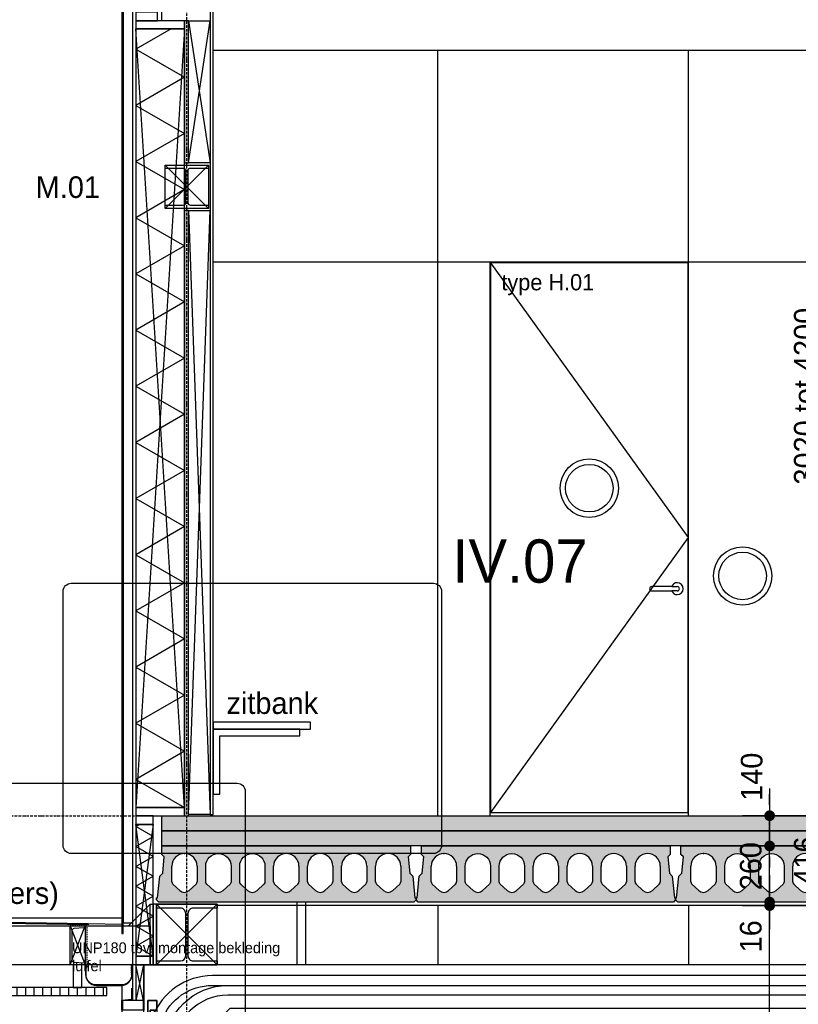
# Model space of a CAD drawing. Header units: millimetres. Extents: x -297000 to 504135, y -166520 to 252050.
# Tile 271 of 416: x 71002 to 74602, y -31673 to -27118. Entities that reach past the tile are written whole.
import ezdxf

# ---------------------------------------------------------------- set-up
doc = ezdxf.new("R2010")
doc.units = ezdxf.units.MM
doc.header["$MEASUREMENT"] = 0
for name, pattern in [('ACAD_ISO10W100', [18, 12, -3, 0, -3]), ('CENTER', [50.800000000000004, 31.75, -6.349999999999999, 6.349999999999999, -6.349999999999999]), ('DASHED2', [0.375, 0.25, -0.125])]:
    doc.linetypes.add(name, pattern=pattern)
doc.layers.get('Defpoints').update_dxf_attribs({"color": 6})
for name, color, linetype in [('010_D0050_D', 1, 'Continuous'), ('010_T0050_T', 4, 'Continuous'), ('010_T0100_T', 4, 'Continuous'), ('040_AXPRI_B', 9, 'CENTER'), ('053_SHADE_S', 253, 'Continuous'), ('068_HATCH_H', 8, 'Continuous'), ('080_SYMB_DETAIL', 4, 'Continuous'), ('210_WALEX_E', 2, 'Continuous'), ('210_WALEX_G', 2, 'Continuous'), ('220_WALIN_E', 1, 'Continuous'), ('220_WALIN_G', 1, 'Continuous'), ('299_CONCR_G', 3, 'Continuous'), ('299_CONCR_H', 251, 'Continuous'), ('299_STEEL_G', 3, 'Continuous'), ('299_STEEL_H', 8, 'Continuous'), ('310_WINDO_E', 1, 'Continuous'), ('320_DOORS_E', 8, 'Continuous'), ('320_DOORS_G', 2, 'Continuous'), ('340_BALUS_G', 2, 'Continuous'), ('410_WAFEX_G', 1, 'Continuous'), ('420_WAFIN_G', 1, 'Continuous'), ('450_CEIFI_G', 2, 'Continuous')]:
    doc.layers.add(name, color=color, linetype=linetype)
doc.styles.add('VMX 1 SMALL 100', font='unvr55w.TTF', dxfattribs={"height": 100})
doc.styles.add('VMX 2 MEDIUM 100', font='unvr55w.TTF', dxfattribs={"height": 200})
doc.styles.add('VMX 2 MEDIUM 50', font='unvr55w.TTF', dxfattribs={"height": 100})
doc.styles.add('VMX 3 BIG 200', font='unvr55w.TTF', dxfattribs={"height": 800})
doc.dimstyles.new('VMX 50', dxfattribs={"dimscale": 50, "dimtxt": 1, "dimasz": 1, "dimexe": 2, "dimexo": 2, "dimgap": 0.7, "dimtad": 1, "dimdec": 0, "dimdsep": 46, "dimtxsty": 'VMX 2 MEDIUM 50', "dimblk1": 'VMX-DIM-ARROW', "dimblk2": 'VMX-DIM-ARROW', "dimsah": 1, "dimcen": 1, "dimdle": 2, "dimse1": 1, "dimse2": 1, "dimclrd": 256, "dimclre": 256, "dimclrt": 256, "dimadec": 0, "dimazin": 0, "dimtm": 1e-09, "dimtfac": 1, "dimtdec": 0, "dimtmove": 2, "dimatfit": 2, "dimldrblk": 'VMX-DIM-ARROW', "dimfxl": 0, "dimtolj": 2, "dimlwd": -1, "dimarcsym": 0})

# ---------------------------------------------------------------- blocks, each defined once
blk = doc.blocks.new('VMX-DIM-ARROW')
h = blk.add_hatch(color=256)
edge = h.paths.add_edge_path()
edge.add_arc((0, 0), 0.5, 0, 360)
for p, q in [((0, 2.500000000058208), (0, -2.499999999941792)), ((-2.5, 0), (2.5, 0))]:
    blk.add_line(p, q)
blk = doc.blocks.new('*D516')
at = {"layer": '010_D0050_D'}
blk.add_line((74469.99398276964, -34550.00000125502), (74469.99398276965, -31266.00008316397), dxfattribs=at)
at = {"layer": 'Defpoints', "color": 0}
for p in [(72449.99996616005, -31216.00008316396), (74469.99398276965, -31216.00008316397), (71900.0000710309, -34600.00000125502)]:
    blk.add_point(p, dxfattribs=at)
at = {"layer": '010_D0050_D', "xscale": 50, "yscale": 50, "zscale": 50}
for p, rotation in [((74469.99398276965, -31216.00008316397), 90), ((74469.99398276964, -34600.00000125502), 270)]:
    blk.add_blockref('VMX-DIM-ARROW', p, dxfattribs=dict(at, rotation=rotation))
at = {"layer": '010_D0050_D', "insert": (74383.11588213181, -32908.00004220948), "char_height": 100, "attachment_point": 5, "rotation": 90, "style": 'VMX 2 MEDIUM 50'}
blk.add_mtext('\\A2;3384', dxfattribs=at)
blk = doc.blocks.new('*D517')
at = {"layer": '010_D0050_D'}
for p, q in [((74469.99398276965, -31150.02926230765), (74469.99398276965, -31100.02926230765)), ((74469.99398276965, -31216.00008316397), (74469.99398276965, -31200.02926230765)), ((74469.99398276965, -31266.00008316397), (74469.99398276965, -31316.00008316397))]:
    blk.add_line(p, q, dxfattribs=at)
at = {"layer": 'Defpoints', "color": 0}
for p in [(72449.99996096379, -31200.02926230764), (72449.99996616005, -31216.00008316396), (74469.99398276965, -31200.02926230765)]:
    blk.add_point(p, dxfattribs=at)
at = {"layer": '010_D0050_D', "xscale": 50, "yscale": 50, "zscale": 50}
for p, rotation in [((74469.99398276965, -31200.02926230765), 270), ((74469.99398276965, -31216.00008316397), 90)]:
    blk.add_blockref('VMX-DIM-ARROW', p, dxfattribs=dict(at, rotation=rotation))
at = {"layer": '010_D0050_D', "insert": (74383.11588213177, -31358.01467273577), "char_height": 100, "attachment_point": 5, "rotation": 90, "style": 'VMX 2 MEDIUM 50'}
blk.add_mtext('\\A2;16', dxfattribs=at)
blk = doc.blocks.new('*D518')
at = {"layer": '010_D0050_D'}
blk.add_line((74469.99398276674, -31150.02926230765), (74469.99398276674, -30989.99967132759), dxfattribs=at)
at = {"layer": 'Defpoints', "color": 0}
for p in [(72485.00006887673, -30939.99967132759), (74469.99398276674, -30939.99967132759), (72574.99996096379, -31200.02926230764)]:
    blk.add_point(p, dxfattribs=at)
at = {"layer": '010_D0050_D', "xscale": 50, "yscale": 50, "zscale": 50}
for p, rotation in [((74469.99398276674, -30939.99967132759), 90), ((74469.99398276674, -31200.02926230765), 270)]:
    blk.add_blockref('VMX-DIM-ARROW', p, dxfattribs=dict(at, rotation=rotation))
at = {"layer": '010_D0050_D', "insert": (74383.11588213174, -31033.49967132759), "char_height": 100, "attachment_point": 5, "rotation": 90, "style": 'VMX 2 MEDIUM 50'}
blk.add_mtext('\\A2;260', dxfattribs=at)
blk = doc.blocks.new('*D519')
at = {"layer": '010_D0050_D'}
for p, q in [((74469.99398276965, -30749.99983953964), (74469.99398276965, -30699.99983953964)), ((74469.99398276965, -30939.99967132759), (74469.99398276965, -30799.99983953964)), ((74469.99398276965, -30989.99967132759), (74469.99398276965, -31039.99967132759))]:
    blk.add_line(p, q, dxfattribs=at)
at = {"layer": 'Defpoints', "color": 0}
for p in [(73560.00013160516, -30799.99983953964), (74469.99398276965, -30799.99983953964), (72360.00006887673, -30939.99967132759)]:
    blk.add_point(p, dxfattribs=at)
at = {"layer": '010_D0050_D', "xscale": 50, "yscale": 50, "zscale": 50}
for p, rotation in [((74469.99398276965, -30799.99983953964), 270), ((74469.99398276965, -30939.99967132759), 90)]:
    blk.add_blockref('VMX-DIM-ARROW', p, dxfattribs=dict(at, rotation=rotation))
at = {"layer": '010_D0050_D', "insert": (74387.50006887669, -30619.9997554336), "char_height": 100, "attachment_point": 5, "rotation": 90, "style": 'VMX 2 MEDIUM 50'}
blk.add_mtext('\\A2;140', dxfattribs=at)
blk = doc.blocks.new('*D521')
at = {"layer": '010_D0050_D'}
blk.add_line((74719.99398277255, -34550.00000125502), (74719.99398277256, -31266.00008316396), dxfattribs=at)
at = {"layer": 'Defpoints', "color": 0}
for p in [(74094.99398276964, -31216.00008316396), (74719.99398277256, -31216.00008316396), (72432.73502668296, -34600.00000125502)]:
    blk.add_point(p, dxfattribs=at)
at = {"layer": '010_D0050_D', "xscale": 50, "yscale": 50, "zscale": 50}
for p, rotation in [((74719.99398277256, -31216.00008316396), 90), ((74719.99398277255, -34600.00000125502), 270)]:
    blk.add_blockref('VMX-DIM-ARROW', p, dxfattribs=dict(at, rotation=rotation))
at = {"layer": '010_D0050_D', "insert": (74633.11588213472, -32908.00004220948), "char_height": 100, "attachment_point": 5, "rotation": 90, "style": 'VMX 2 MEDIUM 50'}
blk.add_mtext('\\A2;3384', dxfattribs=at)
blk = doc.blocks.new('*D522')
at = {"layer": '010_D0050_D'}
blk.add_line((74719.99398277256, -31166.00008316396), (74719.99398277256, -30850.00000125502), dxfattribs=at)
at = {"layer": 'Defpoints', "color": 0}
for p in [(74092.50364015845, -30800.00000125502), (74719.99398277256, -30800.00000125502), (74094.99398276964, -31216.00008316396)]:
    blk.add_point(p, dxfattribs=at)
at = {"layer": '010_D0050_D', "xscale": 50, "yscale": 50, "zscale": 50}
for p, rotation in [((74719.99398277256, -30800.00000125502), 90), ((74719.99398277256, -31216.00008316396), 270)]:
    blk.add_blockref('VMX-DIM-ARROW', p, dxfattribs=dict(at, rotation=rotation))
at = {"layer": '010_D0050_D', "insert": (74633.11588213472, -31008.00004220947), "char_height": 100, "attachment_point": 5, "rotation": 90, "style": 'VMX 2 MEDIUM 50'}
blk.add_mtext('\\A2;416', dxfattribs=at)
blk = doc.blocks.new('*D523')
at = {"layer": '010_D0050_D'}
blk.add_line((74719.99398276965, -30750.00000125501), (74719.99398276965, -26968.99657623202), dxfattribs=at)
at = {"layer": 'Defpoints', "color": 0}
for p in [(72250.00006886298, -26918.99657623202), (74719.99398276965, -26918.99657623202), (73810.00013160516, -30800.00000125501)]:
    blk.add_point(p, dxfattribs=at)
at = {"layer": '010_D0050_D', "xscale": 50, "yscale": 50, "zscale": 50}
for p, rotation in [((74719.99398276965, -26918.99657623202), 90), ((74719.99398276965, -30800.00000125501), 270)]:
    blk.add_blockref('VMX-DIM-ARROW', p, dxfattribs=dict(at, rotation=rotation))
at = {"layer": '010_D0050_D', "insert": (74633.11588213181, -28859.4982887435), "char_height": 100, "attachment_point": 5, "rotation": 90, "style": 'VMX 2 MEDIUM 50'}
blk.add_mtext('\\A2;3020 tot 4200', dxfattribs=at)
blk = doc.blocks.new('SECTIONAALDEUR_drsn')
at = {"layer": '299_STEEL_G'}
for points in [[(69.99998644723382, -3.980894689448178e-07), (99.99998644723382, -3.980894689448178e-07), (99.99998644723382, -30.00000039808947), (97.49998644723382, -30.00000039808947, -0.4142135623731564), (94.99998644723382, -27.50000039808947), (94.99998644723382, -10.00000039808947, 0.4142135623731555), (89.99998644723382, -5.000000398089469), (72.49998644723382, -5.000000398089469, -0.4142135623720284), (69.99998644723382, -2.500000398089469)], [(180, -20.00000000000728), (100, -20.00000000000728), (100, -100.0000000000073), (103.4999999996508, -100.0000000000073, 0.4142135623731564), (106.9999999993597, -96.50000000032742), (106.9999999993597, -33.99999999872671, -0.3652257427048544), (115.7779632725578, -26.99999999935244), (176.500000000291, -26.99999999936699, 0.4142135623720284), (180, -23.49999999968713)]]:
    blk.add_lwpolyline(points, format="xyb", close=True, dxfattribs=at)
at = {"layer": '310_WINDO_E', "color": 8, "ltscale": 200}
for points in [[(489.1012265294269, 1705), (549.9999989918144, 1905), (610.8987714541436, 1705), (489.1012265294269, 1705)], [(549.9999995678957, 1705), (550.0000010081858, 1205)]]:
    blk.add_lwpolyline(points, dxfattribs=at)
at = {"layer": '320_DOORS_G', "color": 8}
for points in [[(-2950, 3110), (-2949.999905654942, 3399.970738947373)], [(-2910, 3109.999986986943), (-2909.999905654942, 3399.970725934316)], [(-550, 3110), (-549.9999056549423, 3399.970738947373)], [(-510, 3109.999986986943), (-509.9999056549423, 3399.970725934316)]]:
    blk.add_lwpolyline(points, dxfattribs=at)
at = {"layer": '320_DOORS_G', "color": 1}
for points in [[(0, 2710), (-200, 2910), (-3200, 2910.000000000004), (-3200, 3110), (200, 3110), (200, 0), (0, 0), (0, 2710)], [(138.0000000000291, 2945.000000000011), (138.0000000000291, 29.99999999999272), (180.0000000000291, 29.99999999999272), (180.0000000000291, 2944.999999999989), (138.0000000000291, 2945.000000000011)]]:
    blk.add_lwpolyline(points, dxfattribs=at)
at = {"layer": '320_DOORS_G', "color": 8}
blk.add_lwpolyline([(-2900, 3015.000000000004), (-2900, 3060.000000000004), (-118.1387824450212, 3060.000000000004, -0.3114831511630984), (157.6416040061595, 2869.738619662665), (161.3222897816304, 2860.04724747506), (119.254095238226, 2844.070169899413), (115.5734094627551, 2853.761542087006, 0.3114831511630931), (-118.1387824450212, 3015.000000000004)], format="xyb", close=True, dxfattribs=at)
blk.add_lwpolyline([(185.0196037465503, 0), (104.4674265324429, 2728.704792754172, 0.4055958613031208), (-190.4041159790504, 3015.000000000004), (-2900, 3015.000000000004), (-2900, 2970.000000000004), (-190.4041159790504, 2970.000000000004, -0.4055958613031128), (59.48702174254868, 2727.376943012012), (140, 0)], format="xyb", dxfattribs=at)
at = {"layer": '320_DOORS_G'}
for points in [[(138.0000000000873, 2945.000000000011), (180.0000000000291, 2944.999999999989), (180.0000000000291, 2884.999999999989), (170.0000000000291, 2884.999999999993), (170.0000000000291, 2899.999999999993), (138.0000000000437, 2900.000000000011), (138.0000000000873, 2945.000000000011)], [(170.0000000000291, 2899.999999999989), (170.0000000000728, 2390.49999999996), (150.0000000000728, 2390.49999999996), (149.9999999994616, 2899.999999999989), (170.0000000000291, 2899.999999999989)], [(138.0000000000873, 2390.499999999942), (170.0000000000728, 2390.49999999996), (170.0000000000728, 2405.49999999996), (180.0000000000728, 2405.499999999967), (180.0000000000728, 2285.499999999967), (170.0000000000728, 2285.499999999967), (170.0000000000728, 2300.499999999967), (138.0000000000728, 2300.499999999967), (138.0000000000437, 2390.499999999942)], [(180.0000000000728, 2345.499999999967), (138.0000000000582, 2345.499999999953)], [(170.0000000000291, 2300.499999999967), (170.0000000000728, 1818.500000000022), (150.0000000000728, 1818.500000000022), (149.9999999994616, 2300.499999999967), (170.0000000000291, 2300.499999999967)], [(138.0000000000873, 1818.499999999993), (170.0000000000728, 1818.500000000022), (170.0000000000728, 1833.500000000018), (180.0000000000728, 1833.500000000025), (180.0000000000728, 1713.500000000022), (170.0000000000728, 1713.500000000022), (170.0000000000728, 1728.500000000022), (138.0000000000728, 1728.500000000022), (138.0000000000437, 1818.499999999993)], [(180.0000000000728, 1773.500000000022), (138.0000000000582, 1773.500000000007)], [(170.0000000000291, 1728.499999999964), (170.0000000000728, 1246.500000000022), (150.0000000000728, 1246.500000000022), (149.9999999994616, 1728.499999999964), (170.0000000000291, 1728.499999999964)], [(138.0000000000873, 1246.499999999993), (170.0000000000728, 1246.500000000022), (170.0000000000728, 1261.500000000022), (180.0000000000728, 1261.500000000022), (180.0000000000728, 1141.500000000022), (170.0000000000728, 1141.500000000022), (170.0000000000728, 1156.500000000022), (138.0000000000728, 1156.500000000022), (138.0000000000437, 1246.499999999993)], [(180.0000000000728, 1201.500000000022), (138.0000000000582, 1201.500000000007)], [(170.0000000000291, 1156.499999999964), (170.0000000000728, 674.5000000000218), (150.0000000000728, 674.5000000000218), (149.9999999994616, 1156.499999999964), (170.0000000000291, 1156.499999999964)], [(138.0000000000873, 674.4999999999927), (170.0000000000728, 674.5000000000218), (170.0000000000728, 689.5000000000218), (180.0000000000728, 689.5000000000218), (180.0000000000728, 569.5000000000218), (170.0000000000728, 569.5000000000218), (170.0000000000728, 584.5000000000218), (138.0000000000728, 584.5000000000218), (138.0000000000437, 674.4999999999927)], [(180.0000000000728, 629.5000000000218), (138.0000000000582, 629.5000000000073)], [(170.0000000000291, 74.99999999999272), (170.0000000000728, 584.5000000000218), (150.0000000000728, 584.5000000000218), (149.9999999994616, 74.99999999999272), (170.0000000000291, 74.99999999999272)], [(138.0000000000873, 29.99999999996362), (180.0000000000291, 29.99999999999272), (180.0000000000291, 89.99999999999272), (170.0000000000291, 89.99999999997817), (170.0000000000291, 74.99999999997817), (138.0000000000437, 74.99999999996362), (138.0000000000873, 29.99999999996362)], [(138.0000000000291, 29.99999999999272), (138.000000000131, -10.00000000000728), (180.0000000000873, -10.00000000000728), (180.0000000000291, 29.99999999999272), (138.0000000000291, 29.99999999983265)]]:
    blk.add_lwpolyline(points, dxfattribs=at)
for points in [[(138.0000000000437, 2900.000000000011), (138.0000000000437, 2885.000000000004), (149.9999999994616, 2885.000000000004), (149.9999999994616, 2900.000000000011)], [(138.0000000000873, 2390.499999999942), (138.0000000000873, 2405.499999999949), (149.9999999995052, 2405.499999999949), (149.9999999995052, 2390.499999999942)], [(138.0000000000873, 2300.499999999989), (138.0000000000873, 2285.499999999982), (149.9999999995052, 2285.499999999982), (149.9999999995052, 2300.499999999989)], [(138.0000000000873, 1818.499999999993), (138.0000000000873, 1833.500000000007), (149.9999999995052, 1833.500000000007), (149.9999999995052, 1818.499999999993)], [(138.0000000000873, 1728.500000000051), (138.0000000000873, 1713.500000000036), (149.9999999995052, 1713.500000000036), (149.9999999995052, 1728.500000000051)], [(138.0000000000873, 1246.499999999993), (138.0000000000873, 1261.500000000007), (149.9999999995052, 1261.500000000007), (149.9999999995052, 1246.499999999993)], [(138.0000000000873, 1156.500000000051), (138.0000000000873, 1141.500000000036), (149.9999999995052, 1141.500000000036), (149.9999999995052, 1156.500000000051)], [(138.0000000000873, 674.4999999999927), (138.0000000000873, 689.5000000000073), (149.9999999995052, 689.5000000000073), (149.9999999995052, 674.4999999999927)], [(138.0000000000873, 584.5000000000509), (138.0000000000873, 569.5000000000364), (149.9999999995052, 569.5000000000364), (149.9999999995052, 584.5000000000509)], [(138.0000000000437, 74.99999999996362), (138.0000000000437, 89.99999999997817), (149.9999999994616, 89.99999999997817), (149.9999999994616, 74.99999999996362)]]:
    blk.add_lwpolyline(points, close=True, dxfattribs=at)
blk.add_circle((-3050, 3010.000000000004), 75, dxfattribs=at)
at = {"layer": '320_DOORS_G', "extrusion": (0, 0, -1)}
blk.add_ellipse((158.9999999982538, -7.421966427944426), major_axis=(-21.45550712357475, 8.085549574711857e-09), ratio=0.5862379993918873, start_param=3.348018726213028, end_param=6.076759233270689, dxfattribs=at)
blk = doc.blocks.new('HEB280')
at = {"layer": '299_STEEL_G'}
blk.add_lwpolyline([(-140, -140), (140, -140), (140, -122), (29.25, -122, -0.4142135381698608), (5.25, -98), (5.25, 98, -0.4142135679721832), (29.24999809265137, 122), (140, 122), (140, 140), (-140, 140), (-140, 122), (-29.25000190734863, 122, -0.4142135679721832), (-5.25, 98), (-5.25, -97.99999237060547, -0.4142135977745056), (-29.25, -122), (-140, -122)], format="xyb", close=True, dxfattribs=at)
at = {"layer": 'Defpoints'}
blk.add_lwpolyline([(140, -140), (-140, -140), (-140, 140), (140, 140)], close=True, dxfattribs=at)
for points in [[(-140, -140), (140, 140)], [(140, -140), (-140, 140)]]:
    blk.add_lwpolyline(points, dxfattribs=at)
blk = doc.blocks.new('KANAALPLAAT260')
at = {"layer": '299_CONCR_H'}
h = blk.add_hatch(color=256, dxfattribs=at)
h.paths.add_polyline_path([(5.049627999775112, 120.4962809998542), (18.44946200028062, 133.8961149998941), (25.96350099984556, 209.0364990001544), (15, 220), (15, 260), (1165, 260), (1165, 220), (1154.036499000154, 209.0364990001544), (1161.550537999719, 133.8961149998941), (1174.950372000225, 120.4962809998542), (1185, 20), (1190, 20), (1190, 10), (1180, 0), (0, 0), (-10, 10), (-10, 20), (-5, 20)])
edge = h.paths.add_edge_path(flags=16)
edge.add_arc((119, 76.68257113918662), 31.68257478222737, 226.8415831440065, 313.1584168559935)
edge.add_line((140.6714472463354, 53.57123368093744), (172.760268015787, 83.66084609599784))
edge.add_arc((162.5, 94.60282490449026), 15, 313.1584168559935, 360)
edge.add_line((177.5, 94.60282490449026), (177.5, 166.5))
edge.add_arc((119, 166.5), 58.5, 0, 180)
edge.add_line((60.5, 166.5), (60.5, 94.60282490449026))
edge.add_arc((75.5, 94.60282490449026), 14.99999999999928, 180, 226.8415831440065)
edge.add_line((65.239731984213, 83.66084609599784), (97.32855275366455, 53.57123368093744))
edge = h.paths.add_edge_path(flags=16)
edge.add_line((254.3285527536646, 53.57123368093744), (222.239731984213, 83.66084609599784))
edge.add_arc((232.5, 94.60282490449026), 14.99999999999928, 180, 226.8415831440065, ccw=False)
edge.add_line((217.5, 94.60282490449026), (217.5, 166.5))
edge.add_arc((276, 166.5), 58.5, 0, 180, ccw=False)
edge.add_line((334.5, 166.5), (334.5, 94.60282490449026))
edge.add_arc((319.5, 94.60282490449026), 15, -46.841583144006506, 0, ccw=False)
edge.add_line((329.760268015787, 83.66084609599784), (297.6714472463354, 53.57123368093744))
edge.add_arc((276, 76.68257113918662), 31.68257478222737, 226.8415831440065, 313.1584168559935, ccw=False)
edge = h.paths.add_edge_path(flags=16)
edge.add_arc((389.5, 94.60282490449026), 14.99999999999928, 180, 226.8415831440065)
edge.add_line((379.239731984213, 83.66084609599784), (411.3285527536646, 53.57123368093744))
edge.add_arc((433, 76.68257113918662), 31.68257478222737, 226.8415831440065, 313.1584168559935)
edge.add_line((454.6714472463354, 53.57123368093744), (486.760268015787, 83.66084609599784))
edge.add_arc((476.5, 94.60282490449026), 15, 313.1584168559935, 360)
edge.add_line((491.5, 94.60282490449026), (491.5, 166.5))
edge.add_arc((433, 166.5), 58.5, 0, 180)
edge.add_line((374.5, 166.5), (374.5, 94.60282490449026))
edge = h.paths.add_edge_path(flags=16)
edge.add_arc((590, 76.68257113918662), 31.68257478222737, 226.8415831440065, 313.1584168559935)
edge.add_line((611.6714472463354, 53.57123368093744), (643.760268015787, 83.66084609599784))
edge.add_arc((633.5, 94.60282490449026), 15, 313.1584168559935, 360)
edge.add_line((648.5, 94.60282490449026), (648.5, 166.5))
edge.add_arc((590, 166.5), 58.5, 0, 180)
edge.add_line((531.5, 166.5), (531.5, 94.60282490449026))
edge.add_arc((546.5, 94.60282490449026), 14.99999999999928, 180, 226.8415831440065)
edge.add_line((536.239731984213, 83.66084609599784), (568.3285527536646, 53.57123368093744))
edge = h.paths.add_edge_path(flags=16)
edge.add_line((725.3285527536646, 53.57123368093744), (693.239731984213, 83.66084609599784))
edge.add_arc((703.5, 94.60282490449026), 14.99999999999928, 180, 226.8415831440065, ccw=False)
edge.add_line((688.5, 94.60282490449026), (688.5, 166.5))
edge.add_arc((747, 166.5), 58.5, 0, 180, ccw=False)
edge.add_line((805.5, 166.5), (805.5, 94.60282490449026))
edge.add_arc((790.5, 94.60282490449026), 15, -46.841583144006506, 0, ccw=False)
edge.add_line((800.760268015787, 83.66084609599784), (768.6714472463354, 53.57123368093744))
edge.add_arc((747, 76.68257113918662), 31.68257478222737, 226.8415831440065, 313.1584168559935, ccw=False)
edge = h.paths.add_edge_path(flags=16)
edge.add_arc((860.5, 94.60282490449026), 14.99999999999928, 180, 226.8415831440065)
edge.add_line((850.239731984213, 83.66084609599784), (882.3285527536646, 53.57123368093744))
edge.add_arc((904, 76.68257113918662), 31.68257478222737, 226.8415831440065, 313.1584168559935)
edge.add_line((925.6714472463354, 53.57123368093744), (957.760268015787, 83.66084609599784))
edge.add_arc((947.5, 94.60282490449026), 15, 313.1584168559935, 360)
edge.add_line((962.5, 94.60282490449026), (962.5, 166.5))
edge.add_arc((904, 166.5), 58.5, 0, 180)
edge.add_line((845.5, 166.5), (845.5, 94.60282490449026))
edge = h.paths.add_edge_path(flags=16)
edge.add_line((1002.5, 94.60282490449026), (1002.5, 166.5))
edge.add_arc((1061, 166.5), 58.5, 0, 180, ccw=False)
edge.add_line((1119.5, 166.5), (1119.5, 94.60282490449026))
edge.add_arc((1104.5, 94.60282490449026), 15, -46.841583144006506, 0, ccw=False)
edge.add_line((1114.760268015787, 83.66084609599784), (1082.671447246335, 53.57123368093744))
edge.add_arc((1061, 76.68257113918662), 31.68257478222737, 226.8415831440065, 313.1584168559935, ccw=False)
edge.add_line((1039.328552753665, 53.57123368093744), (1007.239731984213, 83.66084609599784))
edge.add_arc((1017.5, 94.60282490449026), 14.99999999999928, 180, 226.8415831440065, ccw=False)
at = {"layer": '299_CONCR_G'}
for p, q in [((60.5, 94.60282490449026), (60.5, 166.5)), ((177.5, 166.5), (177.5, 94.60282490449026)), ((531.5, 94.60282490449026), (531.5, 166.5)), ((648.5, 166.5), (648.5, 94.60282490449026)), ((688.5, 94.60282490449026), (688.5, 166.5)), ((805.5, 166.5), (805.5, 94.60282490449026)), ((845.5, 94.60282490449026), (845.5, 166.5)), ((962.5, 166.5), (962.5, 94.60282490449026)), ((1002.5, 94.60282490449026), (1002.5, 166.5)), ((1119.5, 166.5), (1119.5, 94.60282490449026)), ((97.32855275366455, 53.57123368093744), (65.239731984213, 83.66084609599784)), ((254.3285527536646, 53.57123368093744), (222.239731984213, 83.66084609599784)), ((329.760268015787, 83.66084609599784), (297.6714472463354, 53.57123368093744)), ((411.3285527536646, 53.57123368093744), (379.239731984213, 83.66084609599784)), ((486.760268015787, 83.66084609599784), (454.6714472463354, 53.57123368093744)), ((568.3285527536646, 53.57123368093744), (536.239731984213, 83.66084609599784)), ((643.760268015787, 83.66084609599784), (611.6714472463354, 53.57123368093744)), ((725.3285527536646, 53.57123368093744), (693.239731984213, 83.66084609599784)), ((800.760268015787, 83.66084609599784), (768.6714472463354, 53.57123368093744)), ((882.3285527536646, 53.57123368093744), (850.239731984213, 83.66084609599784)), ((957.760268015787, 83.66084609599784), (925.6714472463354, 53.57123368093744)), ((1039.328552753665, 53.57123368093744), (1007.239731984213, 83.66084609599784)), ((1114.760268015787, 83.66084609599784), (1082.671447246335, 53.57123368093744))]:
    blk.add_line(p, q, dxfattribs=at)
blk.add_lwpolyline([(1161.550537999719, 133.8961149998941), (1174.950372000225, 120.4962809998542), (1185, 20), (1190, 20), (1190, 10), (1180, 0), (0, 0), (-10, 10), (-10, 20), (-5, 20), (5.049627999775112, 120.4962809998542), (18.44946200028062, 133.8961149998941), (25.96350099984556, 209.0364990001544), (15, 220), (15, 260), (1165, 260), (1165, 220), (1154.036499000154, 209.0364990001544)], close=True, dxfattribs=at)
for points in [[(222.2397319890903, 83.6608460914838, -0.2072792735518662), (217.5, 94.60282490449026), (217.5, 166.5, -0.9999999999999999), (334.5, 166.5), (334.5, 94.60282490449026, -0.2072792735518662), (329.7602680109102, 83.66084609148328)], [(379.2397319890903, 83.6608460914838, -0.2072792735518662), (374.5, 94.60282490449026), (374.5, 166.5, -0.9999999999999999), (491.5, 166.5), (491.5, 94.60282490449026, -0.2072792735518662), (486.7602680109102, 83.66084609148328)]]:
    blk.add_lwpolyline(points, format="xyb", dxfattribs=at)
blk.add_lwpolyline([(172.760268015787, 83.66084609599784), (140.6714472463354, 53.57123368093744)], dxfattribs=at)
for centre, radius, start, end in [((119, 166.5), 58.5, 0, 180), ((590, 166.5), 58.5, 0, 180), ((747, 166.5), 58.5, 0, 180), ((904, 166.5), 58.5, 0, 180), ((1061, 166.5), 58.5, 0, 180), ((75.5, 94.60282490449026), 14.99999999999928, 180, 226.8415831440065), ((162.5, 94.60282490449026), 15, 313.1584168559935, 0), ((546.5, 94.60282490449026), 14.99999999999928, 180, 226.8415831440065), ((633.5, 94.60282490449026), 15, 313.1584168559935, 0), ((703.5, 94.60282490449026), 14.99999999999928, 180, 226.8415831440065), ((790.5, 94.60282490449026), 15, 313.1584168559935, 0), ((860.5, 94.60282490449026), 14.99999999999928, 180, 226.8415831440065), ((947.5, 94.60282490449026), 15, 313.1584168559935, 0), ((1017.5, 94.60282490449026), 14.99999999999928, 180, 226.8415831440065), ((1104.5, 94.60282490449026), 15, 313.1584168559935, 0), ((119, 76.68257113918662), 31.68257478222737, 226.8415831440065, 313.1584168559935), ((276, 76.68257113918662), 31.68257478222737, 226.8415831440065, 313.1584168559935), ((433, 76.68257113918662), 31.68257478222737, 226.8415831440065, 313.1584168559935), ((590, 76.68257113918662), 31.68257478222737, 226.8415831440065, 313.1584168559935), ((747, 76.68257113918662), 31.68257478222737, 226.8415831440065, 313.1584168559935), ((904, 76.68257113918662), 31.68257478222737, 226.8415831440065, 313.1584168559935), ((1061, 76.68257113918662), 31.68257478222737, 226.8415831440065, 313.1584168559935)]:
    blk.add_arc(centre, radius, start, end, dxfattribs=at)
at = {"layer": '299_CONCR_G', "linetype": 'ByBlock'}
blk.add_point((119.0456621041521, 224.9999821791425), dxfattribs=at)
blk = doc.blocks.new('UNP180')
at = {"layer": '299_STEEL_G'}
blk.add_lwpolyline([(35, 90), (-35, 90), (-35, 86.87757110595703, 0.3910205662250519), (-29.9385986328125, 81.39508819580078), (16.87719345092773, 77.64981842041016, -0.3910206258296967), (27, 66.68485260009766), (27, -66.68485260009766, -0.3910206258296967), (16.87719535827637, -77.64981842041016), (-29.93860054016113, -81.39508819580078, 0.3910205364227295), (-35, -86.87757110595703), (-35, -90), (35, -90)], format="xyb", close=True, dxfattribs=at)
at = {"layer": 'Defpoints'}
for points in [[(35, 90), (-35, -90)], [(35, -90), (-35, 90)]]:
    blk.add_lwpolyline(points, dxfattribs=at)
blk.add_lwpolyline([(-35, -90), (35, -90), (35, 90), (-35, 90)], close=True, dxfattribs=at)
blk = doc.blocks.new('HEB200')
at = {"layer": '299_STEEL_G'}
blk.add_lwpolyline([(-100, -100), (-100, -85), (-16.5, -85, 0.4142135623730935), (-4.5, -73), (-4.5, 73, 0.414213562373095), (-16.5, 85), (-100, 85), (-100, 100), (100, 100), (100, 85), (16.5, 85, 0.4142135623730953), (4.5, 73), (4.5, -73, 0.414213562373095), (16.5, -85), (100, -85), (100, -100)], format="xyb", close=True, dxfattribs=at)
at = {"layer": 'Defpoints'}
blk.add_lwpolyline([(-100, 100), (100, 100), (100, -100), (-100, -100)], close=True, dxfattribs=at)
for points in [[(100, -100), (-100, 100)], [(100, 100), (-100, -100)]]:
    blk.add_lwpolyline(points, dxfattribs=at)
blk = doc.blocks.new('GRID03')
at = {"layer": '040_AXPRI_B', "linetype": 'ACAD_ISO10W100'}
blk.add_line((-2.231390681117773e-06, -2491.951999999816), (-2.183020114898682e-06, 11470.78071810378), dxfattribs=at)
blk.add_lwpolyline([(-4000, 3800), (27199.99999785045, 3800)], dxfattribs=at)
blk = doc.blocks.new('1006_X-03.04')
at = {"layer": '053_SHADE_S'}
h = blk.add_hatch(color=256, dxfattribs=at)
h.paths.add_polyline_path([(-115.0000021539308, 3730.000327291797), (-115.0000021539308, 3800.000327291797), (3435.000123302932, 3799.999996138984), (3434.999997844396, 3729.99939820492)])
h.paths.add_polyline_path([(-115.0000021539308, 3660.000327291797), (-115.0000021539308, 3730.000327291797), (3435.000123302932, 3729.999996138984), (3434.999997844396, 3659.99939820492)])
at = {"layer": '068_HATCH_H'}
h = blk.add_hatch(dxfattribs=at)
h.set_pattern_fill('AR-CONC', color=256, scale=10, style=0)
h.set_pattern_definition([(130, (13509.00298656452, 3660.000000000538), (-71.72601826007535, -6.275213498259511), [7.5, -82.5]), (185, (13509.00298656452, 3660.000000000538), (13.8751333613, 75.21921337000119), [6, -66]), (79.54860000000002, (13503.02581856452, 3659.477066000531), (-57.85093817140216, 68.94395420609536), [6.374018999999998, -70.11421119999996]), (133.8158, (13509.00298656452, 3680.000000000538), (-106.7241048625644, -16.55190143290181), [11.25, -123.75]), (83.3644, (13500.10931206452, 3678.620669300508), (-93.46627055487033, 97.41178709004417), [9.561028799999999, -105.1713]), (188.8158, (13509.00298656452, 3680.000000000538), (-93.46619451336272, 97.41186009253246), [8.999999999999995, -98.99999999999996]), (159, (13499.00298656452, 3675.000000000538), (-59.69070521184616, -40.26188906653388), [7.5, -82.5]), (214, (13499.00298656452, 3675.000000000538), (-24.33153319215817, 72.5150045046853), [6, -66]), (108.5486, (13494.02876326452, 3671.644839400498), (-84.02226285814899, 32.25304967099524), [6.374018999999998, -70.11421119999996]), (142.5, (13509.00298656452, 3660.000000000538), (-1.215985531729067, 33.28938538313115), [0, -65.19999999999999, 0, -67, 0, -66.25]), (172.5, (13509.00298656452, 3660.000000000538), (-26.30695374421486, 39.44117118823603), [0, -38.2, 0, -63.7, 0, -25.25]), (212.5, (13531.30298656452, 3660.000000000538), (-53.38224361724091, -2.25548717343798), [0, -24.99999999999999, 0, -77.99999999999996, 0, -103.5]), (222.5, (13541.30298656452, 3660.000000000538), (-58.31861693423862, 10.01049823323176), [0, -32.5, 0, -51.8, 0, -73.5])])
h.paths.add_polyline_path([(-115.0000021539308, 3660.000327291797), (-115.0000021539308, 3730.000327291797), (3435.000123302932, 3729.999996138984), (3434.999997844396, 3659.99939820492)])
at = {"layer": '340_BALUS_G'}
h = blk.add_hatch(dxfattribs=at)
h.set_pattern_fill('_USER', color=256, scale=40, angle=90, style=0, pattern_type=0)
h.set_pattern_definition([(90, (-2090.057732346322, 2967.999666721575), (-40, 2.449293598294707e-15), [])])
edge = h.paths.add_edge_path()
edge.add_line((-370.0000157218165, 2967.999666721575), (-370.0000157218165, 3005.999666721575))
edge.add_line((-370.0000157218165, 3005.999666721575), (-2090.000002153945, 3006.000000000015))
edge.add_line((-2090.000002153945, 3006.000000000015), (-2090.000002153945, 2968.000000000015))
edge.add_line((-2090.000002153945, 2968.000000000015), (-370.0000157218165, 2968.000000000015))
at = {"layer": '068_HATCH_H'}
for points in [[(-72.88488975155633, 7439.000002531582), (-235.0000021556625, 7345.402798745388), (-10.00000215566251, 7215.4989881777), (-235.0000017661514, 7085.595177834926), (-10.00000215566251, 6955.691367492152), (-235.0000017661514, 6825.787557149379), (-10.00000215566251, 6695.883746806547), (-235.0000017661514, 6565.979936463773), (-10.00000215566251, 6436.076126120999), (-234.9999783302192, 6306.172329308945), (-10.00000215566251, 6176.26853249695), (-234.9999783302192, 6046.364735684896), (-10.00000215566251, 5916.460938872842), (-235.0000017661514, 5786.557128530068), (-10.00000215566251, 5656.653318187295), (-235.0000017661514, 5526.749507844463), (-10.00000215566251, 5396.845697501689), (-235.0000017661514, 5266.941887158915), (-10.00000215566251, 5137.038076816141), (-235.0000021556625, 5007.134266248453), (-10.00000215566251, 4877.230455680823), (-235.0000017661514, 4747.326645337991), (-10.00000215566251, 4617.422834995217), (-235.0000017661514, 4487.519024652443), (-10.00000215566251, 4357.61521430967), (-235.0000017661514, 4227.711403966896), (-10.00000215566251, 4097.807593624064), (-234.9999783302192, 3967.903796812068), (-10.00000215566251, 3838.000000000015)], [(-154.9999332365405, 3149.969561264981), (-235.0000021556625, 3196.157622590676), (-154.9999332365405, 3242.345683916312), (-234.9999332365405, 3288.533705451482), (-154.9999332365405, 3334.721726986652), (-235.0000021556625, 3380.909788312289), (-154.9999332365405, 3427.097849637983), (-234.9999332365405, 3473.285871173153), (-154.9999332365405, 3519.473892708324), (-235.0000021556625, 3565.66195403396), (-154.9999332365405, 3611.850015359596), (-235.0000021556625, 3658.03807668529), (-154.9999332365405, 3704.226138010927), (-234.9999332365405, 3750.414159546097), (-218.3967705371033, 3760.000000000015)]]:
    blk.add_lwpolyline(points, dxfattribs=at)
at = {"layer": '210_WALEX_E', "color": 1}
for points in [[(7.99999784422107, 7477.000002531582), (107.9999978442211, 7477.000002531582), (107.9999978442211, 6819.280115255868), (7.999997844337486, 6819.280115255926), (7.999997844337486, 7477.000002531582)], [(7.99999784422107, 6599.280115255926), (107.9999978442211, 6599.280115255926), (107.9999978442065, 3805.000231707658), (7.999997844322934, 3805.000231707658), (7.999997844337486, 6599.280115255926)], [(-200.0000157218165, 3109.969561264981), (-235.0000021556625, 2945.000000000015)], [(-200.000015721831, 2945.000000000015), (-234.9999332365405, 3109.969561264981)]]:
    blk.add_lwpolyline(points, dxfattribs=at)
at = {"layer": '210_WALEX_E', "color": 8}
for points in [[(7.999997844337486, 7477.000002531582), (107.9999978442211, 6819.280115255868)], [(7.999997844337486, 6819.280115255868), (107.9999978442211, 7477.000002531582)], [(-10.00000215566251, 3838.000000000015), (-235.0000021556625, 7439.000002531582)], [(-10.00000215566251, 7439.000002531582), (-235.0000021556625, 3838.000000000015)], [(7.999997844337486, 6599.280115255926), (107.9999978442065, 3805.000231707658)], [(7.999997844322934, 3805.0002317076), (107.9999978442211, 6599.280115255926)], [(-154.9999332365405, 3149.969561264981), (-235.0000021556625, 3760.000000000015)], [(-154.9999332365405, 3760.000000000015), (-234.9999332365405, 3149.969561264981)]]:
    blk.add_lwpolyline(points, dxfattribs=at)
at = {"layer": '210_WALEX_E', "color": 1}
for points in [[(-10.00000215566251, 7439.000002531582), (-235.0000021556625, 7439.000002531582), (-235.0000021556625, 3838.000000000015), (-10.00000215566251, 3838.000000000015)], [(-154.9999332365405, 3760.000000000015), (-234.9999332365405, 3760.000000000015), (-234.9999332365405, 3149.969561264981), (-154.9999332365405, 3149.969561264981)]]:
    blk.add_lwpolyline(points, close=True, dxfattribs=at)
at = {"layer": '210_WALEX_G', "linetype": 'DASHED2', "ltscale": 0.5}
for points in [[(-249.4235881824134, 8203.292341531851), (-251.0000021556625, 8185.273847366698), (-251.0000021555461, 3003.000000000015), (-256.0000021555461, 3002.000000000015), (-256.0000021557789, 2954.000000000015)], [(-540.0000021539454, 3292.000000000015), (-463.0000021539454, 3292.000000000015), (-463.0000021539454, 3095.000000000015)], [(-256.0000021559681, 3065.000329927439), (-256.0000021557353, 3113.000329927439), (-251.0000021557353, 3114.000329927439)]]:
    blk.add_lwpolyline(points, dxfattribs=at)
at = {"layer": '210_WALEX_G'}
for points in [[(-235.0000021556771, 8183.961684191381), (-235.0000021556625, 2945.000000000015), (-249.0000021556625, 2945.000000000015), (-249.0000021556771, 8185.18652548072), (-235.0000021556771, 8183.961684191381)], [(-10.00000215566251, 7477.000002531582), (-235.0000021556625, 7477.000002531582), (-235.0000021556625, 7439.000002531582), (-10.00000215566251, 7439.000002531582)], [(-10.00000215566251, 3838.000000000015), (-235.0000021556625, 3838.000000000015), (-235.0000021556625, 3800.000000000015), (-10.00000215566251, 3800.000000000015)]]:
    blk.add_lwpolyline(points, close=True, dxfattribs=at)
for points in [[(-116.9999332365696, 8173.638015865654), (-116.9999332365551, 7477.000002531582), (-134.9999332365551, 7477.000002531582), (-134.9999332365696, 8175.212811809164), (-116.9999332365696, 8173.638015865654)], [(-134.9999332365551, 7477.000002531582), (-134.9999332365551, 7517.000002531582), (-234.9999332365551, 7517.000002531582), (-234.9999332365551, 7477.000002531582), (-134.9999332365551, 7477.000002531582)], [(-154.9999332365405, 3760.000000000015), (-154.9999332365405, 3800.000000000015), (-234.9999332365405, 3800.000000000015), (-234.9999332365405, 3760.000000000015), (-154.9999332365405, 3760.000000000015)], [(-154.9999332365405, 3109.969561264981), (-154.9999332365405, 3149.969561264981), (-234.9999332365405, 3149.969561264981), (-234.9999332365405, 3109.969561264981), (-154.9999332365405, 3109.969561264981)], [(-298.0000157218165, 2901.999999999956), (-200.000015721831, 2902.000000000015), (-200.000015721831, 2945.000000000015), (-298.0000157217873, 2945.000000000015), (-298.0000157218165, 2901.999999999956)]]:
    blk.add_lwpolyline(points, dxfattribs=at)
at = {"layer": '210_WALEX_G', "color": 8}
blk.add_lwpolyline([(-293.9999468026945, 3305.000000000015), (-248.9999332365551, 3305.000000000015), (-249.0000021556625, 8117.862755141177), (-294.0000157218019, 8117.862755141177)], close=True, dxfattribs=at)
at = {"layer": '220_WALIN_E', "color": 8}
for points in [[(7336.999997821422, 7338.89413095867), (122.00141196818, 7338.894131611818)], [(1159.994500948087, 3800.001585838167), (1159.999513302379, 7338.894131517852)], [(2319.994500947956, 3800.001019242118), (2319.996369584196, 7338.894131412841)], [(7336.999997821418, 6359.949497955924), (125.001264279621, 6359.950305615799)], [(1402.003477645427, 3799.968285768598), (1402.0047675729, 6359.951567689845)], [(2317.503523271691, 3815.001014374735), (2317.495751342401, 6357.451120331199), (1404.495751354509, 6357.451120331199), (1404.503523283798, 3815.001014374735), (2317.503523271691, 3815.001014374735)], [(1159.993911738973, 3383.999918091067), (1159.993911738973, 3110.000000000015)], [(2319.993911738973, 3383.999918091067), (2319.993911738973, 3110.000000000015)]]:
    blk.add_lwpolyline(points, dxfattribs=at)
at = {"layer": '220_WALIN_G', "color": 2}
for points in [[(-10.00000215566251, 6819.280115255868), (7.999997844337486, 6819.280115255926), (7.99999784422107, 7477.000002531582), (-10.00000215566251, 7477.000002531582), (-10.00000215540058, 6819.280115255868)], [(7.99999784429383, 3800.000003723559), (7.999997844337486, 6599.280115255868), (-10.00000215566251, 6599.280115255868), (-10.00000215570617, 3800.000138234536), (7.999997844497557, 3800.000138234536)]]:
    blk.add_lwpolyline(points, dxfattribs=at)
at = {"layer": '299_CONCR_G'}
for points in [[(-115.0000021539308, 3730.000327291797), (-115.0000021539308, 3800.000327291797), (3435.000123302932, 3799.999996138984), (3434.999997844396, 3729.99939820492), (-115.0000021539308, 3730.000327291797)], [(-115.0000021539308, 3660.000327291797), (-115.0000021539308, 3730.000327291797), (3435.000123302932, 3729.999996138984), (3434.999997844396, 3659.99939820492), (-115.0000021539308, 3660.000327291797)]]:
    blk.add_lwpolyline(points, dxfattribs=at)
at = {"layer": '299_STEEL_G', "color": 1, "ltscale": 5}
blk.add_lwpolyline([(151.99991515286, 4169.999972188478), (521.9999151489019, 4169.999972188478), (521.9999151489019, 4199.999972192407), (121.9999151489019, 4199.999972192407), (121.9999151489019, 4199.999972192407), (121.999939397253, 3899.999972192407), (151.9999394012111, 3899.999972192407), (151.9999151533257, 4169.999972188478)], dxfattribs=at)
at = {"layer": '299_STEEL_H'}
for points in [[(-170.0000021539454, 3390.000329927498), (-170.0000021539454, 3390.000329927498), (-270.0000021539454, 3290.000000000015), (-170.0000021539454, 3290.000000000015)], [(-170.0000021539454, 3390.000329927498), (-155.0000021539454, 3390.000329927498), (-155.0000021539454, 3110.000000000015), (-170.0000021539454, 3110.000000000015)], [(-140.0000021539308, 3390.000329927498), (-155.0000021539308, 3390.000329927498), (-155.0000021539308, 3110.000000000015), (-140.0000021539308, 3110.000000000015)], [(-170.0000021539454, 3110.000000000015), (-2020.000002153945, 3110.000000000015), (-2020.000002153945, 3290.000000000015), (-170.0000021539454, 3290.000000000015)]]:
    blk.add_lwpolyline(points, close=True, dxfattribs=at)
for points in [[(-524.9999903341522, 3110.000000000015), (-525.0000139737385, 3005.999692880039), (-485.0000139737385, 3005.999692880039), (-485.0000139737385, 3110.000000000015), (-524.9999903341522, 3110.000000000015)], [(-300.0000157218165, 3015.090080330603), (-300.0000157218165, -19.99999999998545)]]:
    blk.add_lwpolyline(points, dxfattribs=at)
at = {"layer": '320_DOORS_E', "color": 8, "extrusion": (0, 1, 0)}
for p, q in [((2243.472591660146, 4860.001014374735), (2267.472591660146, 4860.001014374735)), ((2267.472591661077, 4840.001014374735), (2243.472591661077, 4840.001014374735))]:
    blk.add_line(p, q, dxfattribs=at)
at = {"layer": '320_DOORS_E', "color": 8}
blk.add_lwpolyline([(1404.511295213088, 6357.451120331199), (2317.507409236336, 5087.476067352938), (1404.503523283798, 3815.001014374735)], dxfattribs=at)
blk.add_lwpolyline([(2243.472591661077, 4840.001014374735, 0.3205488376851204), (2267.472591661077, 4822.501014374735, 0.9999999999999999), (2267.472591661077, 4877.501014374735, 0.3540864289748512), (2243.472591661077, 4860.001014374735), (2149.472591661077, 4860.001014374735, 0.9999999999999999), (2149.472591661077, 4840.001014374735)], format="xyb", close=True, dxfattribs=at)
for centre, radius in [((1861.00810407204, 5315.000881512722), 135), ((1861.00810407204, 5315.000881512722), 110), ((2569.995086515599, 4908.970900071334), 135), ((2569.995086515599, 4908.970900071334), 110)]:
    blk.add_circle(centre, radius, dxfattribs=at)
blk.add_arc((2267.472591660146, 4850.001014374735), 9.999999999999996, 270, 90, dxfattribs=at)
at = {"layer": '340_BALUS_G'}
blk.add_lwpolyline([(-370.0000157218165, 2967.999666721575), (-370.0000157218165, 3005.999666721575), (-2090.000002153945, 3006.000000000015), (-2090.000002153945, 2968.000000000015), (-370.0000157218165, 2968.000000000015)], dxfattribs=at)
at = {"layer": '410_WAFEX_G'}
blk.add_lwpolyline([(-300.0000157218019, 3255.000000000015), (-294.0000157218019, 3255.000000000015), (-294.0000157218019, 8267.862755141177), (-300.0000157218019, 8267.862755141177), (-300.0000157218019, 3255.000000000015)], dxfattribs=at)
blk.add_lwpolyline([(-456.081915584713, 3294.590350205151), (-2094.000002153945, 3321.909325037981), (-2094.000002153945, 2968.000000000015), (-2100.000002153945, 2968.000000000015), (-2100.000002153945, 3328.000000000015), (-456.081915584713, 3300.591025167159)], close=True, dxfattribs=at)
at = {"layer": '410_WAFEX_G', "color": 8}
for points in [[(-2100.000002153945, 3328.000000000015), (-300.0000157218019, 3328.000000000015)], [(-456.081915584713, 3300.591025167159), (-300.0000157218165, 3297.988699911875)]]:
    blk.add_lwpolyline(points, dxfattribs=at)
at = {"layer": '410_WAFEX_G'}
blk.add_lwpolyline([(-466.0000021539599, 3110.000000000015), (-468.0000021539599, 3110.000000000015), (-468.0000021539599, 3065.000000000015, 0.4142135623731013), (-418.0000021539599, 3015.000000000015), (-303.0000021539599, 3015.000000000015, 0.414213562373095), (-253.0000021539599, 3065.000000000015), (-253.0000021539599, 3110.000000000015), (-255.0000021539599, 3110.000000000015), (-255.0000021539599, 3065.000000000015, -0.4142135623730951), (-303.0000021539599, 3017.000000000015), (-418.0000021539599, 3017.000000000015, -0.4142135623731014), (-466.0000021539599, 3065.000000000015)], format="xyb", close=True, dxfattribs=at)
at = {"layer": '410_WAFEX_G', "color": 3}
blk.add_lwpolyline([(-2.153479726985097e-06, 3107.969561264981), (-198.0000157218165, 3107.969561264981), (-198.000015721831, 2900.000000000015), (-300.0000157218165, 2899.999999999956), (-300.0000157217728, 2947.000000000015), (-254.000002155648, 2952.000000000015), (-254.0000021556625, 3000.000000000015)], dxfattribs=at)
at = {"layer": '420_WAFIN_G'}
blk.add_lwpolyline([(121.9999217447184, 3805.000305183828), (122.0018357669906, 7676.003586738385), (108.0018357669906, 7676.003586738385), (107.995903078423, 3805.000170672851), (121.9999217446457, 3805.000149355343)], dxfattribs=at)
blk.add_lwpolyline([(121.9999165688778, 4199.999972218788), (569.999915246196, 4199.999975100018, 0.4142135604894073), (571.9999152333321, 4201.999975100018), (571.9999152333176, 4229.999975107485, 0.4142135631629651), (569.9999152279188, 4231.999975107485), (121.9999152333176, 4231.999973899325), (121.9999165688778, 4199.999972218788)], format="xyb", dxfattribs=at)
at = {"layer": '450_CEIFI_G'}
blk.add_lwpolyline([(3466.001574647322, 3383.999918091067), (139.9999978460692, 3383.999918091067)], dxfattribs=at)
for name, p in [('GRID03', (0, 0)), ('HEB200', (-2.197615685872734e-06, 6709.280115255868)), ('KANAALPLAAT260', (-130.0000021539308, 3400.000329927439)), ('KANAALPLAAT260', (1069.999997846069, 3400.000329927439)), ('KANAALPLAAT260', (2269.999997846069, 3400.000329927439))]:
    blk.add_blockref(name, p)
at = {"xscale": -1}
for name, p in [('SECTIONAALDEUR_drsn', (-1.57218164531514e-05, 1.455191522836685e-11)), ('HEB280', (-2.153930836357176e-06, 3250.000329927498)), ('UNP180', (-505.0000021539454, 3200.000000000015))]:
    blk.add_blockref(name, p, dxfattribs=at)
at = {"layer": 'Defpoints', "insert": (-530.7999777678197, 3079.99837326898), "char_height": 50, "width": 1040.279685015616, "attachment_point": 7, "style": 'VMX 2 MEDIUM 50'}
blk.add_mtext('UNP180 tbv. montage bekleding luifel', dxfattribs=at)

msp = doc.modelspace()

# ---------------------------------------------------------------- linework, layer by layer
at = {"layer": '080_SYMB_DETAIL', "color": 6}
for points in [[(72952.99999367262, -29762.49967132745), (72952.99999367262, -30937.49967132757, -0.4142135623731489), (72915.49999367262, -30974.99967132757), (71240.49999367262, -30974.99967132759, -0.414213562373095), (71202.99999367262, -30937.49967132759), (71202.99999367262, -29762.49967132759, -0.4142135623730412), (71240.49999367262, -29724.99967132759), (72915.49999367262, -29724.99967132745, -0.414213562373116)], [(69582.5000620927, -30650.00000126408), (72007.50006209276, -30650.00000126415, -0.4142135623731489), (72045.00006209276, -30687.50000126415), (72045.00006209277, -32487.50000126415, -0.414213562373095), (72007.50006209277, -32525.00000126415), (69582.50006209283, -32525.00000126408, -0.4142135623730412), (69545.00006209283, -32487.50000126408), (69545.0000620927, -30687.50000126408, -0.414213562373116)]]:
    msp.add_lwpolyline(points, format="xyb", close=True, dxfattribs=at)

# ---------------------------------------------------------------- block references
msp.add_blockref('1006_X-03.04', (71774.99999582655, -34600.00000125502))

# ---------------------------------------------------------------- texts
at = {"layer": '010_T0050_T', "insert": (73229.51136624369, -28392.54888092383), "char_height": 75, "attachment_point": 7, "style": 'VMX 2 MEDIUM 50'}
msp.add_mtext('type H.01', dxfattribs=at)
at = {"layer": '010_T0100_T', "char_height": 100}
for s, insert, attachment_point, style in [('M.01', (71225.00006889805, -27893.33166360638), 5, 'VMX 2 MEDIUM 100'), ('zitbank', (71958.39619981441, -30280.11341908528), 4, 'VMX 1 SMALL 100'), ('luifel (HWA met spuwers)', (69674.98649992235, -31173.42563589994), 4, 'VMX 1 SMALL 100')]:
    msp.add_mtext(s, dxfattribs=dict(at, insert=insert, attachment_point=attachment_point, style=style))
at = {"layer": '080_SYMB_DETAIL', "insert": (73002.99999367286, -29724.99967132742), "char_height": 200.0000000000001, "attachment_point": 7, "style": 'VMX 3 BIG 200'}
msp.add_mtext('IV.07', dxfattribs=at)

# ---------------------------------------------------------------- dimensions: what is measured, and where the dimension line sits
at = {"layer": '010_D0050_D'}
dim = msp.add_linear_dim(base=(74719.99398276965, -26918.99657623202), p1=(73810.00013160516, -30800.00000125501), p2=(72250.00006886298, -26918.99657623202), angle=90, text='3020 tot 4200', dimstyle='VMX 50', dxfattribs=at)
dim.commit()
dim.dimension.update_dxf_attribs({"geometry": '*D523', "text_midpoint": (74633.11588213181, -28859.4982887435)})
for base, p1, p2, picture, middle in [((74469.99398276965, -30799.99983953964), (72360.00006887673, -30939.99967132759), (73560.00013160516, -30799.99983953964), '*D519', (74387.50006887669, -30619.9997554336)), ((74469.99398276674, -30939.99967132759), (72574.99996096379, -31200.02926230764), (72485.00006887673, -30939.99967132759), '*D518', (74383.11588213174, -31033.49967132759)), ((74469.99398276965, -31200.02926230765), (72449.99996616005, -31216.00008316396), (72449.99996096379, -31200.02926230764), '*D517', (74383.11588213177, -31358.01467273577))]:
    dim = msp.add_linear_dim(base=base, p1=p1, p2=p2, angle=90, dimstyle='VMX 50', dxfattribs=at)
    dim.commit()
    dim.dimension.update_dxf_attribs({"geometry": picture, "text_midpoint": middle, "dimtype": 160})
for base, p1, p2, picture, middle in [((74719.99398277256, -30800.00000125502), (74094.99398276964, -31216.00008316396), (74092.50364015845, -30800.00000125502), '*D522', (74633.11588213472, -31008.00004220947)), ((74469.99398276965, -31216.00008316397), (71900.0000710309, -34600.00000125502), (72449.99996616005, -31216.00008316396), '*D516', (74383.11588213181, -32908.00004220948)), ((74719.99398277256, -31216.00008316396), (72432.73502668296, -34600.00000125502), (74094.99398276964, -31216.00008316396), '*D521', (74633.11588213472, -32908.00004220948))]:
    dim = msp.add_linear_dim(base=base, p1=p1, p2=p2, angle=90, dimstyle='VMX 50', dxfattribs=at)
    dim.commit()
    dim.dimension.update_dxf_attribs({"geometry": picture, "text_midpoint": middle})

doc.saveas('drawing.dxf')
